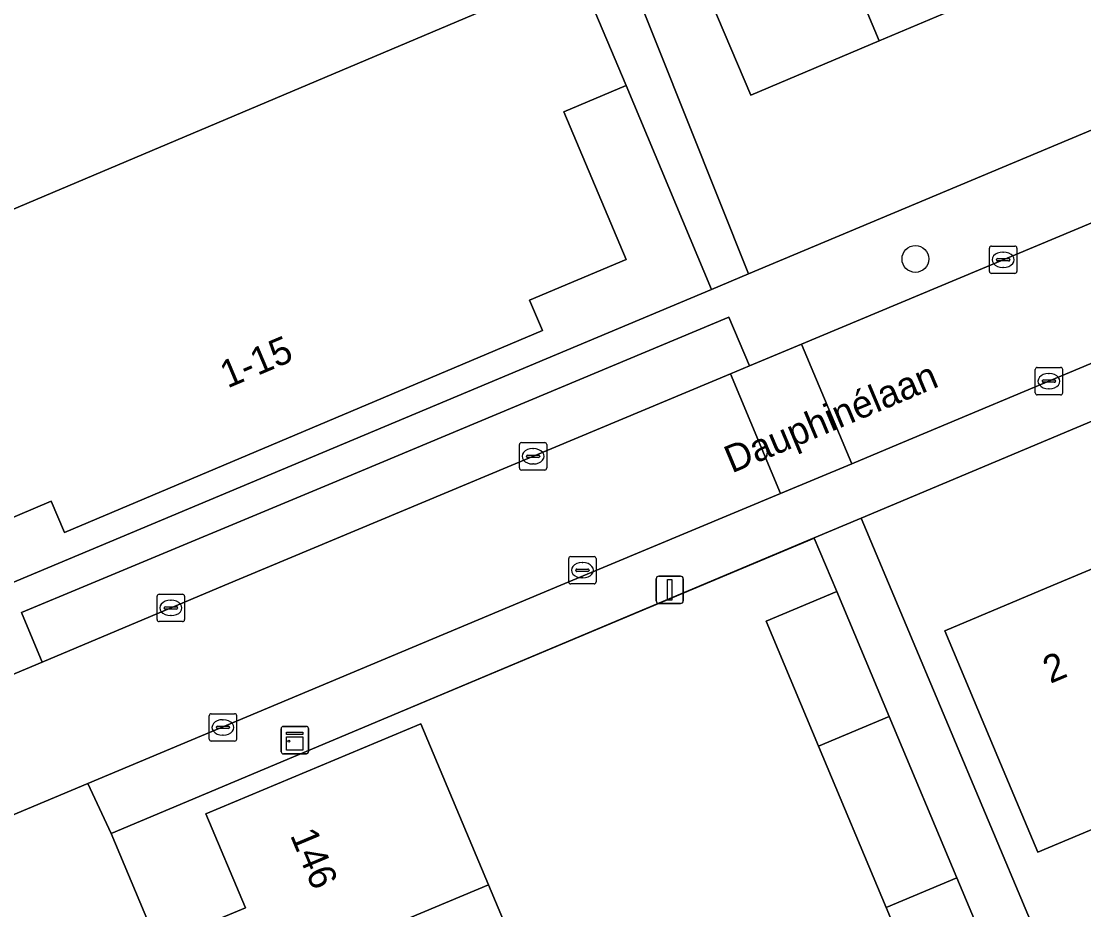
# Model space of a CAD drawing. Extents: x 157767 to 159172, y 387839 to 389425.
# Drawn here: x 158814.36 to 158853.15, y 388488.15 to 388520.59 of the extents above; entities that cross this region are included whole.
import ezdxf

# ---------------------------------------------------------------- set-up
doc = ezdxf.new("R2010")
doc.units = 0
for name, color, linetype in [('IMGEO_Boom', 7, 'Continuous'), ('IMGEO_Erf', 7, 'Continuous'), ('IMGEO_Kast', 7, 'Continuous'), ('IMGEO_Kolk', 7, 'Continuous'), ('IMGEO_Lichtmast', 7, 'Continuous'), ('IMGEO_Muur', 7, 'Continuous'), ('IMGEO_Openbare_ruimte_label', 7, 'Continuous'), ('IMGEO_Pand', 7, 'Continuous'), ('IMGEO_Pand_nummerreeks', 7, 'Continuous'), ('IMGEO_Parkeervlak_open', 7, 'Continuous'), ('IMGEO_Rijbaan_lokaal_open', 7, 'Continuous'), ('IMGEO_Voetpad_open', 7, 'Continuous')]:
    doc.layers.add(name, color=color, linetype=linetype)

msp = doc.modelspace()

# ---------------------------------------------------------------- linework, layer by layer
at = {"layer": 'IMGEO_Boom'}
msp.add_circle((158847.005, 388511.911), 0.489, dxfattribs=at)
at = {"layer": 'IMGEO_Erf'}
for points in [[(158859.219, 388545.425), (158857.742, 388548.922), (158855.187, 388547.851), (158856.654, 388544.35), (158850.725, 388541.865), (158847.406, 388540.474), (158845.939, 388543.975), (158842.558, 388542.527), (158843.63, 388539.945), (158839.338, 388538.164), (158839.988, 388536.598), (158832.518, 388533.497), (158830.82, 388537.655), (158830.806, 388537.69), (158830.62, 388537.614), (158832.27, 388533.46), (158832.121, 388533.397), (158840.917, 388511.371), (158866.801, 388522.233)], [(158807.932, 388511.142), (158832.384, 388521.478), (158829.621, 388528.014), (158827.724, 388527.213), (158826.751, 388529.515), (158830.931, 388531.282), (158830.353, 388532.649), (158800.449, 388520.005)], [(158920.938, 388500), (158908.589, 388529.187), (158881.379, 388517.74), (158869.718, 388512.834), (158845.021, 388502.443), (158857.39, 388473.042)], [(158813.82, 388500), (158839.564, 388510.803), (158836.441, 388518.246), (158834.168, 388517.286), (158836.446, 388511.897), (158832.919, 388510.406), (158833.387, 388509.303), (158815.937, 388501.927), (158815.453, 388503.07), (158811.925, 388501.578)], [(158881.139, 388497.439), (158875.443, 388495.044), (158874.123, 388498.183), (158868.681, 388495.894), (158863.621, 388493.767), (158863.991, 388492.888), (158863.393, 388492.636), (158858.074, 388490.4), (158857.136, 388492.632), (158851.478, 388490.253), (158850.016, 388493.729), (158848.078, 388498.337), (158852.038, 388500.002), (158853.748, 388500.721), (158859.251, 388503.035), (158859.809, 388501.684), (158865.311, 388503.998), (158870.851, 388506.328), (158876.222, 388508.587), (158875.677, 388509.885), (158875.813, 388509.942)], [(158848.389, 388482.411), (158845.942, 388488.24), (158843.472, 388494.124), (158841.554, 388498.694), (158844.131, 388499.776), (158843.311, 388501.724), (158827.739, 388495.179), (158817.645, 388490.937), (158844.215, 388427.61)], [(158821.177, 388487.652), (158822.545, 388488.226), (158821.106, 388491.654), (158828.948, 388494.946), (158831.416, 388489.065), (158833.885, 388483.181)]]:
    msp.add_lwpolyline(points, dxfattribs=at)
msp.add_lwpolyline([(158851.342, 388531.841), (158854.259, 388533.077), (158854.871, 388531.618), (158854.977, 388531.663), (158860.472, 388533.992), (158863.885, 388525.936), (158858.257, 388523.551), (158857.668, 388524.954), (158857.562, 388524.909), (158852.155, 388522.618), (158845.68, 388519.875), (158840.992, 388517.889), (158837.555, 388526), (158842.275, 388528), (158848.773, 388530.753), (158847.596, 388533.584), (158850.172, 388534.654)], close=True, dxfattribs=at)
at = {"layer": 'IMGEO_Kast'}
for p, q in [((158823.85, 388493.922), (158823.85, 388494.763)), ((158823.85, 388494.763), (158823.85, 388493.922)), ((158823.925, 388494.847), (158824.766, 388494.847)), ((158824.766, 388494.847), (158823.925, 388494.847)), ((158824.85, 388494.772), (158824.85, 388493.931)), ((158824.85, 388493.931), (158824.85, 388494.772)), ((158824.775, 388493.847), (158823.934, 388493.847)), ((158823.934, 388493.847), (158824.775, 388493.847))]:
    msp.add_line(p, q, dxfattribs=at)
for points in [[(158824.045, 388494.637), (158824.645, 388494.637), (158824.645, 388494.552), (158824.045, 388494.552), (158824.045, 388494.637)], [(158824.045, 388494.462), (158824.645, 388494.462), (158824.645, 388493.973), (158824.045, 388493.973), (158824.045, 388494.462)]]:
    msp.add_lwpolyline(points, dxfattribs=at)
msp.add_circle((158824.129, 388494.311), 0.0377, dxfattribs=at)
for centre, start, end in [((158823.928, 388494.769), 92.4484, 184.2845), ((158823.928, 388494.769), 92.4484, 184.2845), ((158824.772, 388494.769), 2.4484, 94.2845), ((158824.772, 388494.769), 2.4484, 94.2845), ((158823.928, 388493.925), 182.4484, 274.2845), ((158823.928, 388493.925), 182.4484, 274.2845), ((158824.772, 388493.925), 272.4484, 4.2845), ((158824.772, 388493.925), 272.4484, 4.2845)]:
    msp.add_arc(centre, 0.0779, start, end, dxfattribs=at)
at = {"layer": 'IMGEO_Kolk'}
for p, q in [((158849.708, 388511.457), (158849.708, 388512.309)), ((158849.783, 388512.383), (158850.635, 388512.383)), ((158850.709, 388512.309), (158850.709, 388511.457)), ((158850.01, 388511.926), (158850.408, 388511.926)), ((158850.196, 388512.163), (158850.221, 388512.163)), ((158849.967, 388511.877), (158849.967, 388511.889)), ((158850.405, 388511.84), (158850.007, 388511.84)), ((158850.219, 388511.603), (158850.194, 388511.603)), ((158850.451, 388511.889), (158850.451, 388511.877)), ((158850.635, 388511.383), (158849.783, 388511.383)), ((158851.379, 388507.025), (158851.379, 388507.877)), ((158851.454, 388507.951), (158852.306, 388507.951)), ((158851.867, 388507.731), (158851.892, 388507.731)), ((158852.38, 388507.877), (158852.38, 388507.025)), ((158851.638, 388507.445), (158851.638, 388507.457)), ((158852.076, 388507.408), (158851.678, 388507.408)), ((158851.681, 388507.494), (158852.079, 388507.494)), ((158852.122, 388507.457), (158852.122, 388507.445)), ((158852.306, 388506.951), (158851.454, 388506.951)), ((158851.89, 388507.171), (158851.865, 388507.171)), ((158832.547, 388504.281), (158832.547, 388505.133)), ((158832.622, 388505.207), (158833.474, 388505.207)), ((158833.035, 388504.987), (158833.06, 388504.987)), ((158833.548, 388505.133), (158833.548, 388504.281)), ((158832.806, 388504.701), (158832.806, 388504.713)), ((158833.244, 388504.664), (158832.846, 388504.664)), ((158832.849, 388504.75), (158833.247, 388504.75)), ((158833.29, 388504.713), (158833.29, 388504.701)), ((158833.474, 388504.207), (158832.622, 388504.207)), ((158833.058, 388504.427), (158833.033, 388504.427)), ((158834.347, 388500.122), (158834.347, 388500.974)), ((158834.422, 388501.048), (158835.274, 388501.048)), ((158834.835, 388500.828), (158834.86, 388500.828)), ((158835.348, 388500.974), (158835.348, 388500.122)), ((158834.606, 388500.542), (158834.606, 388500.554)), ((158835.044, 388500.505), (158834.646, 388500.505)), ((158834.649, 388500.591), (158835.047, 388500.591)), ((158835.09, 388500.554), (158835.09, 388500.542)), ((158835.274, 388500.048), (158834.422, 388500.048)), ((158834.858, 388500.268), (158834.833, 388500.268)), ((158819.323, 388498.746), (158819.323, 388499.598)), ((158819.398, 388499.672), (158820.25, 388499.672)), ((158820.324, 388499.598), (158820.324, 388498.746)), ((158819.582, 388499.166), (158819.582, 388499.178)), ((158820.02, 388499.129), (158819.622, 388499.129)), ((158819.625, 388499.215), (158820.023, 388499.215)), ((158819.811, 388499.452), (158819.836, 388499.452)), ((158820.066, 388499.178), (158820.066, 388499.166)), ((158819.834, 388498.892), (158819.809, 388498.892)), ((158820.25, 388498.672), (158819.398, 388498.672)), ((158821.3, 388495.31), (158822.152, 388495.31)), ((158821.225, 388494.384), (158821.225, 388495.236)), ((158821.527, 388494.853), (158821.925, 388494.853)), ((158821.713, 388495.09), (158821.738, 388495.09)), ((158822.226, 388495.236), (158822.226, 388494.384)), ((158821.484, 388494.804), (158821.484, 388494.816)), ((158821.922, 388494.767), (158821.524, 388494.767)), ((158821.736, 388494.53), (158821.711, 388494.53)), ((158821.968, 388494.816), (158821.968, 388494.804)), ((158822.152, 388494.31), (158821.3, 388494.31))]:
    msp.add_line(p, q, dxfattribs=at)
for points in [[(158849.708, 388511.457), (158849.708, 388512.309)], [(158849.783, 388512.383), (158850.635, 388512.383)], [(158850.709, 388512.309), (158850.709, 388511.457)], [(158850.635, 388511.383), (158849.783, 388511.383)], [(158851.379, 388507.025), (158851.379, 388507.877)], [(158851.454, 388507.951), (158852.306, 388507.951)], [(158852.38, 388507.877), (158852.38, 388507.025)], [(158852.306, 388506.951), (158851.454, 388506.951)], [(158832.547, 388504.281), (158832.547, 388505.133)], [(158832.622, 388505.207), (158833.474, 388505.207)], [(158833.548, 388505.133), (158833.548, 388504.281)], [(158833.474, 388504.207), (158832.622, 388504.207)], [(158834.347, 388500.122), (158834.347, 388500.974)], [(158834.422, 388501.048), (158835.274, 388501.048)], [(158835.348, 388500.974), (158835.348, 388500.122)], [(158835.274, 388500.048), (158834.422, 388500.048)], [(158819.323, 388498.746), (158819.323, 388499.598)], [(158819.398, 388499.672), (158820.25, 388499.672)], [(158820.324, 388499.598), (158820.324, 388498.746)], [(158820.25, 388498.672), (158819.398, 388498.672)], [(158821.3, 388495.31), (158822.152, 388495.31)], [(158821.225, 388494.384), (158821.225, 388495.236)], [(158822.226, 388495.236), (158822.226, 388494.384)], [(158822.152, 388494.31), (158821.3, 388494.31)]]:
    msp.add_lwpolyline(points, dxfattribs=at)
for centre, radius, start, end in [((158849.785, 388512.307), 0.0765, 91.552, 178.448), ((158849.785, 388512.307), 0.0765, 91.552, 178.448), ((158850.633, 388512.307), 0.0765, 1.552, 88.448), ((158850.633, 388512.307), 0.0765, 1.552, 88.448), ((158850.007, 388511.886), 0.0403, 85.8775, 175.7526), ((158850.412, 388511.888), 0.0386, 1.7309, 96.639), ((158850.004, 388511.876), 0.0366, 178.938, 274.7102), ((158850.408, 388511.883), 0.043, 264.8664, 352.4533), ((158849.785, 388511.459), 0.0765, 181.552, 268.448), ((158849.785, 388511.459), 0.0765, 181.552, 268.448), ((158850.633, 388511.459), 0.0765, 271.552, 358.448), ((158850.633, 388511.459), 0.0765, 271.552, 358.448), ((158851.456, 388507.875), 0.0765, 91.552, 178.448), ((158851.456, 388507.875), 0.0765, 91.552, 178.448), ((158852.304, 388507.875), 0.0765, 1.552, 88.448), ((158852.304, 388507.875), 0.0765, 1.552, 88.448), ((158851.678, 388507.454), 0.0403, 85.8775, 175.7526), ((158851.675, 388507.444), 0.0366, 178.938, 274.7102), ((158852.079, 388507.451), 0.043, 264.8664, 352.4533), ((158852.083, 388507.456), 0.0386, 1.7309, 96.639), ((158851.456, 388507.027), 0.0765, 181.552, 268.448), ((158851.456, 388507.027), 0.0765, 181.552, 268.448), ((158852.304, 388507.027), 0.0765, 271.552, 358.448), ((158852.304, 388507.027), 0.0765, 271.552, 358.448), ((158832.624, 388505.131), 0.0765, 91.552, 178.448), ((158832.624, 388505.131), 0.0765, 91.552, 178.448), ((158833.472, 388505.131), 0.0765, 1.552, 88.448), ((158833.472, 388505.131), 0.0765, 1.552, 88.448), ((158832.846, 388504.71), 0.0403, 85.8775, 175.7526), ((158832.843, 388504.7), 0.0366, 178.938, 274.7102), ((158833.247, 388504.707), 0.043, 264.8664, 352.4533), ((158833.251, 388504.712), 0.0386, 1.7309, 96.639), ((158832.624, 388504.283), 0.0765, 181.552, 268.448), ((158832.624, 388504.283), 0.0765, 181.552, 268.448), ((158833.472, 388504.283), 0.0765, 271.552, 358.448), ((158833.472, 388504.283), 0.0765, 271.552, 358.448), ((158834.424, 388500.972), 0.0765, 91.552, 178.448), ((158834.424, 388500.972), 0.0765, 91.552, 178.448), ((158835.272, 388500.972), 0.0765, 1.552, 88.448), ((158835.272, 388500.972), 0.0765, 1.552, 88.448), ((158834.646, 388500.551), 0.0403, 85.8775, 175.7526), ((158834.643, 388500.541), 0.0366, 178.938, 274.7102), ((158835.047, 388500.548), 0.043, 264.8664, 352.4533), ((158835.051, 388500.553), 0.0386, 1.7309, 96.639), ((158834.424, 388500.124), 0.0765, 181.552, 268.448), ((158834.424, 388500.124), 0.0765, 181.552, 268.448), ((158835.272, 388500.124), 0.0765, 271.552, 358.448), ((158835.272, 388500.124), 0.0765, 271.552, 358.448), ((158819.4, 388499.596), 0.0765, 91.552, 178.448), ((158819.4, 388499.596), 0.0765, 91.552, 178.448), ((158820.248, 388499.596), 0.0765, 1.552, 88.448), ((158820.248, 388499.596), 0.0765, 1.552, 88.448), ((158819.622, 388499.175), 0.0403, 85.8775, 175.7526), ((158819.619, 388499.165), 0.0366, 178.938, 274.7102), ((158820.023, 388499.172), 0.043, 264.8664, 352.4533), ((158820.027, 388499.177), 0.0386, 1.7309, 96.639), ((158819.4, 388498.748), 0.0765, 181.552, 268.448), ((158819.4, 388498.748), 0.0765, 181.552, 268.448), ((158820.248, 388498.748), 0.0765, 271.552, 358.448), ((158820.248, 388498.748), 0.0765, 271.552, 358.448), ((158821.302, 388495.234), 0.0765, 91.552, 178.448), ((158821.302, 388495.234), 0.0765, 91.552, 178.448), ((158822.15, 388495.234), 0.0765, 1.552, 88.448), ((158822.15, 388495.234), 0.0765, 1.552, 88.448), ((158821.524, 388494.813), 0.0403, 85.8775, 175.7526), ((158821.929, 388494.815), 0.0386, 1.7309, 96.639), ((158821.521, 388494.803), 0.0366, 178.938, 274.7102), ((158821.925, 388494.81), 0.043, 264.8664, 352.4533), ((158821.302, 388494.386), 0.0765, 181.552, 268.448), ((158821.302, 388494.386), 0.0765, 181.552, 268.448), ((158822.15, 388494.386), 0.0765, 271.552, 358.448), ((158822.15, 388494.386), 0.0765, 271.552, 358.448)]:
    msp.add_arc(centre, radius, start, end, dxfattribs=at)
for centre, major_axis, ratio, start_param, end_param in [((158850.195, 388511.883), (-0.387, 0.002), 0.722429, 4.712389, 7.853982), ((158850.22, 388511.883), (-0.39, 0.002), 0.717154, 1.570796, 4.712389), ((158851.866, 388507.451), (-0.387, 0.002), 0.722429, 4.712389, 7.853982), ((158851.891, 388507.451), (-0.39, 0.002), 0.717154, 1.570796, 4.712389), ((158833.034, 388504.707), (-0.387, 0.002), 0.722429, 4.712389, 7.853982), ((158833.059, 388504.707), (-0.39, 0.002), 0.717154, 1.570796, 4.712389), ((158834.834, 388500.548), (-0.387, 0.002), 0.722429, 4.712389, 7.853982), ((158834.859, 388500.548), (-0.39, 0.002), 0.717154, 1.570796, 4.712389), ((158819.81, 388499.172), (-0.387, 0.002), 0.722429, 4.712389, 7.853982), ((158819.835, 388499.172), (-0.39, 0.002), 0.717154, 1.570796, 4.712389), ((158821.712, 388494.81), (-0.387, 0.002), 0.722429, 4.712389, 7.853982), ((158821.737, 388494.81), (-0.39, 0.002), 0.717154, 1.570796, 4.712389)]:
    msp.add_ellipse(centre, major_axis=major_axis, ratio=ratio, start_param=start_param, end_param=end_param, dxfattribs=at)
at = {"layer": 'IMGEO_Lichtmast'}
for p, q in [((158837.639, 388500.332), (158838.429, 388500.332)), ((158838.429, 388500.332), (158837.639, 388500.332)), ((158837.539, 388499.432), (158837.539, 388500.232)), ((158837.539, 388500.232), (158837.539, 388499.432)), ((158838.529, 388500.232), (158838.529, 388499.432)), ((158838.529, 388499.432), (158838.529, 388500.232)), ((158838.429, 388499.332), (158837.639, 388499.332)), ((158837.639, 388499.332), (158838.429, 388499.332))]:
    msp.add_line(p, q, dxfattribs=at)
msp.add_lwpolyline([(158837.959, 388500.207), (158838.109, 388500.207), (158838.109, 388499.457), (158837.959, 388499.457), (158837.959, 388500.207)], dxfattribs=at)
for centre, start, end in [((158837.639, 388500.232), 90, 180), ((158837.639, 388500.232), 90, 180), ((158838.429, 388500.232), 0, 90), ((158838.429, 388500.232), 360, 90), ((158837.639, 388499.432), 180, 270), ((158837.639, 388499.432), 180, 270), ((158838.429, 388499.432), 270, 0), ((158838.429, 388499.432), 270, 0)]:
    msp.add_arc(centre, 0.1, start, end, dxfattribs=at)
at = {"layer": 'IMGEO_Muur'}
msp.add_lwpolyline([(158843.313, 388501.725), (158827.739, 388495.179)], dxfattribs=at)
at = {"layer": 'IMGEO_Pand'}
for points in [[(158811.925, 388501.578), (158815.453, 388503.07), (158815.937, 388501.927), (158833.387, 388509.303), (158832.919, 388510.406), (158836.446, 388511.897), (158834.168, 388517.286), (158836.441, 388518.246), (158830.931, 388531.282), (158826.751, 388529.515), (158827.724, 388527.213), (158829.621, 388528.014), (158832.384, 388521.478), (158807.932, 388511.142), (158805.157, 388517.707), (158807.082, 388518.52), (158806.103, 388520.836), (158801.947, 388519.079), (158807.466, 388506.022), (158809.655, 388506.947)], [(158852.155, 388522.618), (158848.773, 388530.753), (158842.275, 388528), (158845.68, 388519.875)], [(158845.68, 388519.875), (158842.275, 388528), (158837.555, 388526), (158840.992, 388517.889)], [(158857.136, 388492.632), (158854.049, 388500.002), (158853.748, 388500.721), (158852.038, 388500.002), (158848.078, 388498.337), (158850.016, 388493.729), (158851.478, 388490.253)], [(158846.049, 388495.206), (158844.131, 388499.776), (158841.554, 388498.694), (158843.472, 388494.124)], [(158831.416, 388489.065), (158828.948, 388494.946), (158821.106, 388491.654), (158822.545, 388488.226), (158821.177, 388487.652), (158822.206, 388485.2)], [(158846.049, 388495.206), (158843.472, 388494.124), (158845.942, 388488.24), (158848.519, 388489.322)], [(158831.416, 388489.065), (158822.206, 388485.2), (158824.24, 388480.352), (158822.628, 388479.675), (158823.063, 388478.64), (158833.885, 388483.181)], [(158848.389, 388482.411), (158850.96, 388483.505), (158848.519, 388489.322), (158845.942, 388488.24)]]:
    msp.add_lwpolyline(points, close=True, dxfattribs=at)
at = {"layer": 'IMGEO_Parkeervlak_open'}
msp.add_lwpolyline([(158840.251, 388507.72), (158840.943, 388508.009), (158840.198, 388509.791), (158825.591, 388503.683), (158816.769, 388500), (158814.371, 388498.999), (158815.124, 388497.196), (158821.789, 388500)], close=True, dxfattribs=at)
at = {"layer": 'IMGEO_Rijbaan_lokaal_open'}
msp.add_lwpolyline([(158866.397, 388518.652), (158842.852, 388508.807), (158844.679, 388504.434), (158846.155, 388505.05), (158868.969, 388514.614)], dxfattribs=at)
for points in [[(158840.251, 388507.72), (158842.077, 388503.347), (158844.679, 388504.434), (158842.852, 388508.807), (158840.943, 388508.009)], [(158834.065, 388500), (158842.077, 388503.347), (158840.251, 388507.72), (158821.789, 388500), (158815.124, 388497.196), (158810.621, 388495.301), (158809.881, 388494.99), (158807.238, 388495.885), (158810.746, 388487.832), (158811.773, 388490.658), (158816.795, 388492.763)]]:
    msp.add_lwpolyline(points, close=True, dxfattribs=at)
at = {"layer": 'IMGEO_Voetpad_open'}
for points in [[(158832.121, 388533.397), (158830.353, 388532.649), (158830.931, 388531.282), (158836.441, 388518.246), (158839.564, 388510.803), (158840.917, 388511.371)], [(158827.739, 388495.179), (158843.311, 388501.724), (158843.313, 388501.725), (158845.021, 388502.443), (158869.718, 388512.834), (158868.969, 388514.614), (158846.155, 388505.05), (158844.679, 388504.434), (158842.077, 388503.347), (158834.065, 388500), (158816.795, 388492.763), (158817.645, 388490.937)], [(158817.645, 388490.937), (158816.795, 388492.763), (158811.773, 388490.658), (158810.746, 388487.832), (158813.919, 388480.607), (158820.462, 388477.976), (158832.249, 388449.925), (158833.318, 388447.382), (158841.848, 388427.082), (158842.299, 388426.827), (158844.547, 388425.555), (158844.215, 388427.61)]]:
    msp.add_lwpolyline(points, close=True, dxfattribs=at)
for points in [[(158866.801, 388522.233), (158840.917, 388511.371), (158839.564, 388510.803), (158813.82, 388500), (158809.423, 388498.171), (158810.621, 388495.301), (158815.124, 388497.196), (158814.371, 388498.999), (158816.769, 388500), (158825.591, 388503.683), (158840.198, 388509.791), (158840.943, 388508.009), (158842.852, 388508.807), (158866.397, 388518.652)], [(158857.39, 388473.042), (158845.021, 388502.443), (158843.313, 388501.725), (158843.311, 388501.724), (158844.131, 388499.776), (158846.049, 388495.206), (158848.519, 388489.322), (158850.96, 388483.505)]]:
    msp.add_lwpolyline(points, dxfattribs=at)

# ---------------------------------------------------------------- texts
at = {"layer": 'IMGEO_Openbare_ruimte_label'}
msp.add_text('Dauphinélaan', height=1, rotation=22.7697, dxfattribs=at).set_placement((158840.303, 388504.078))
at = {"layer": 'IMGEO_Pand_nummerreeks'}
for s, rotation, p in [('1-15', 22.9135, (158821.892, 388507.18)), ('2', 22.8006, (158851.929, 388496.397)), ('146', 292.7716, (158824.165, 388490.877))]:
    msp.add_text(s, height=1, rotation=rotation, dxfattribs=at).set_placement(p)

doc.saveas('drawing.dxf')
